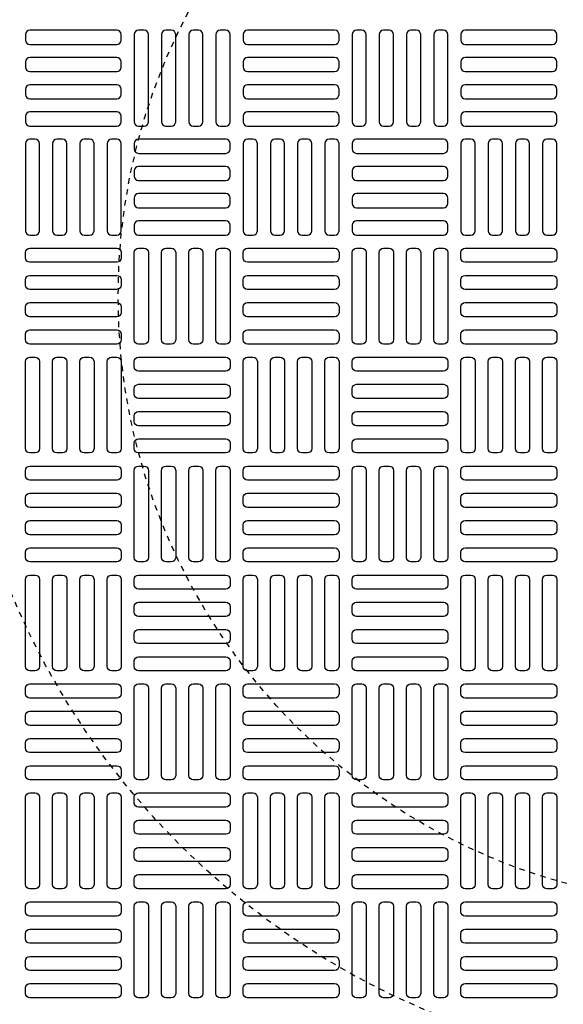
# Model space of a CAD drawing. Extents: x -169 to 6736, y -208 to 3022.
# Tile 437 of 656: x 1512 to 1522, y 1466 to 1484. Entities that reach past the tile are written whole.
import ezdxf

# ---------------------------------------------------------------- set-up
doc = ezdxf.new("R2010")
doc.units = 0
doc.header["$MEASUREMENT"] = 0
doc.linetypes.add('HIDDEN2', pattern=[0.28125, 0.1875, -0.09375])
doc.layers.get('DEFPOINTS').update_dxf_attribs({"linetype": 'CONTINUOUS'})
for name, color, linetype in [('TANK-MANHOLE-COVER-40', 2, 'CONTINUOUS'), ('TANK-MANHOLE-COVER-HATCH-40', 252, 'CONTINUOUS'), ('TANK-SLOPE', 3, 'CONTINUOUS')]:
    doc.layers.add(name, color=color, linetype=linetype)

msp = doc.modelspace()

# ---------------------------------------------------------------- linework, layer by layer
at = {"layer": 'DEFPOINTS', "color": 8, "linetype": 'HIDDEN2', "ltscale": 0.125}
msp.add_circle((1524.85787, 1479.01839), 14, dxfattribs=at)
msp.add_circle((1524.85787, 1479.01839), 14, dxfattribs=at)
at = {"layer": 'DEFPOINTS', "color": 8, "linetype": 'HIDDEN2', "ltscale": 0.5}
msp.add_circle((1524.85787, 1479.01839), 11, dxfattribs=at)
msp.add_circle((1524.85787, 1479.01839), 11, dxfattribs=at)
at = {"layer": 'TANK-MANHOLE-COVER-40', "color": 4, "linetype": 'Continuous'}
msp.add_circle((1524.85864, 1479.01839), 22.63902, dxfattribs=at)
at = {"layer": 'TANK-MANHOLE-COVER-40', "color": 1, "linetype": 'Continuous'}
msp.add_circle((1524.85864, 1479.01839), 22.44094, dxfattribs=at)
at = {"layer": 'TANK-MANHOLE-COVER-40', "color": 2, "linetype": 'Continuous'}
msp.add_circle((1524.85864, 1479.01839), 21.65354, dxfattribs=at)
at = {"layer": 'TANK-MANHOLE-COVER-HATCH-40', "linetype": 'Continuous', "flags": 128}
for points in [[(1513.91375, 1483.7428, 0.41421356), (1513.83501, 1483.82154), (1512.26021, 1483.82154, 0.41421356), (1512.18147, 1483.7428), (1512.18147, 1483.64438, 0.41421356), (1512.26021, 1483.56564), (1513.83501, 1483.56564, 0.41421356), (1513.91375, 1483.64438)], [(1514.32714, 1482.08926, 0.41421356), (1514.40588, 1482.168), (1514.40588, 1483.7428, 0.41421356), (1514.32714, 1483.82154), (1514.22871, 1483.82154, 0.41421356), (1514.14997, 1483.7428), (1514.14997, 1482.168, 0.41421356), (1514.22871, 1482.08926)], [(1514.81927, 1482.08926, 0.41421356), (1514.89801, 1482.168), (1514.89801, 1483.7428, 0.41421356), (1514.81927, 1483.82154), (1514.72084, 1483.82154, 0.41421356), (1514.6421, 1483.7428), (1514.6421, 1482.168, 0.41421356), (1514.72084, 1482.08926)], [(1515.31139, 1482.08926, 0.41421356), (1515.39013, 1482.168), (1515.39013, 1483.7428, 0.41421356), (1515.31139, 1483.82154), (1515.21297, 1483.82154, 0.41421356), (1515.13423, 1483.7428), (1515.13423, 1482.168, 0.41421356), (1515.21297, 1482.08926)], [(1515.80352, 1482.08926, 0.41421356), (1515.88226, 1482.168), (1515.88226, 1483.7428, 0.41421356), (1515.80352, 1483.82154), (1515.70509, 1483.82154, 0.41421356), (1515.62635, 1483.7428), (1515.62635, 1482.168, 0.41421356), (1515.70509, 1482.08926)], [(1517.85076, 1483.7428, 0.41421356), (1517.77202, 1483.82154), (1516.19722, 1483.82154, 0.41421356), (1516.11848, 1483.7428), (1516.11848, 1483.64438, 0.41421356), (1516.19722, 1483.56564), (1517.77202, 1483.56564, 0.41421356), (1517.85076, 1483.64438)], [(1518.26415, 1482.08926, 0.41421356), (1518.34289, 1482.168), (1518.34289, 1483.7428, 0.41421356), (1518.26415, 1483.82154), (1518.16572, 1483.82154, 0.41421356), (1518.08698, 1483.7428), (1518.08698, 1482.168, 0.41421356), (1518.16572, 1482.08926)], [(1518.75627, 1482.08926, 0.41421356), (1518.83501, 1482.168), (1518.83501, 1483.7428, 0.41421356), (1518.75627, 1483.82154), (1518.65785, 1483.82154, 0.41421356), (1518.57911, 1483.7428), (1518.57911, 1482.168, 0.41421356), (1518.65785, 1482.08926)], [(1519.2484, 1482.08926, 0.41421356), (1519.32714, 1482.168), (1519.32714, 1483.7428, 0.41421356), (1519.2484, 1483.82154), (1519.14997, 1483.82154, 0.41421356), (1519.07123, 1483.7428), (1519.07123, 1482.168, 0.41421356), (1519.14997, 1482.08926)], [(1519.74053, 1482.08926, 0.41421356), (1519.81927, 1482.168), (1519.81927, 1483.7428, 0.41421356), (1519.74053, 1483.82154), (1519.6421, 1483.82154, 0.41421356), (1519.56336, 1483.7428), (1519.56336, 1482.168, 0.41421356), (1519.6421, 1482.08926)], [(1521.78777, 1483.7428, 0.41421356), (1521.70903, 1483.82154), (1520.13423, 1483.82154, 0.41421356), (1520.05549, 1483.7428), (1520.05549, 1483.64438, 0.41421356), (1520.13423, 1483.56564), (1521.70903, 1483.56564, 0.41421356), (1521.78777, 1483.64438)], [(1513.91375, 1483.25068, 0.41421356), (1513.83501, 1483.32942), (1512.26021, 1483.32942, 0.41421356), (1512.18147, 1483.25068), (1512.18147, 1483.15225, 0.41421356), (1512.26021, 1483.07351), (1513.83501, 1483.07351, 0.41421356), (1513.91375, 1483.15225)], [(1517.85076, 1483.25068, 0.41421356), (1517.77202, 1483.32942), (1516.19722, 1483.32942, 0.41421356), (1516.11848, 1483.25068), (1516.11848, 1483.15225, 0.41421356), (1516.19722, 1483.07351), (1517.77202, 1483.07351, 0.41421356), (1517.85076, 1483.15225)], [(1521.78777, 1483.25068, 0.41421356), (1521.70903, 1483.32942), (1520.13423, 1483.32942, 0.41421356), (1520.05549, 1483.25068), (1520.05549, 1483.15225, 0.41421356), (1520.13423, 1483.07351), (1521.70903, 1483.07351, 0.41421356), (1521.78777, 1483.15225)], [(1513.91375, 1482.75855, 0.41421356), (1513.83501, 1482.83729), (1512.26021, 1482.83729, 0.41421356), (1512.18147, 1482.75855), (1512.18147, 1482.66012, 0.41421356), (1512.26021, 1482.58138), (1513.83501, 1482.58138, 0.41421356), (1513.91375, 1482.66012)], [(1517.85076, 1482.75855, 0.41421356), (1517.77202, 1482.83729), (1516.19722, 1482.83729, 0.41421356), (1516.11848, 1482.75855), (1516.11848, 1482.66012, 0.41421356), (1516.19722, 1482.58138), (1517.77202, 1482.58138, 0.41421356), (1517.85076, 1482.66012)], [(1521.78777, 1482.75855, 0.41421356), (1521.70903, 1482.83729), (1520.13423, 1482.83729, 0.41421356), (1520.05549, 1482.75855), (1520.05549, 1482.66012, 0.41421356), (1520.13423, 1482.58138), (1521.70903, 1482.58138, 0.41421356), (1521.78777, 1482.66012)], [(1513.91375, 1482.26642, 0.41421356), (1513.83501, 1482.34516), (1512.26021, 1482.34516, 0.41421356), (1512.18147, 1482.26642), (1512.18147, 1482.168, 0.41421356), (1512.26021, 1482.08926), (1513.83501, 1482.08926, 0.41421356), (1513.91375, 1482.168)], [(1517.85076, 1482.26642, 0.41421356), (1517.77202, 1482.34516), (1516.19722, 1482.34516, 0.41421356), (1516.11848, 1482.26642), (1516.11848, 1482.168, 0.41421356), (1516.19722, 1482.08926), (1517.77202, 1482.08926, 0.41421356), (1517.85076, 1482.168)], [(1521.78777, 1482.26642, 0.41421356), (1521.70903, 1482.34516), (1520.13423, 1482.34516, 0.41421356), (1520.05549, 1482.26642), (1520.05549, 1482.168, 0.41421356), (1520.13423, 1482.08926), (1521.70903, 1482.08926, 0.41421356), (1521.78777, 1482.168)], [(1512.35864, 1480.12075, 0.41421356), (1512.43738, 1480.19949), (1512.43738, 1481.7743, 0.41421356), (1512.35864, 1481.85304), (1512.26021, 1481.85304, 0.41421356), (1512.18147, 1481.7743), (1512.18147, 1480.19949, 0.41421356), (1512.26021, 1480.12075)], [(1512.85076, 1480.12075, 0.41421356), (1512.9295, 1480.19949), (1512.9295, 1481.7743, 0.41421356), (1512.85076, 1481.85304), (1512.75234, 1481.85304, 0.41421356), (1512.6736, 1481.7743), (1512.6736, 1480.19949, 0.41421356), (1512.75234, 1480.12075)], [(1513.34289, 1480.12075, 0.41421356), (1513.42163, 1480.19949), (1513.42163, 1481.7743, 0.41421356), (1513.34289, 1481.85304), (1513.24446, 1481.85304, 0.41421356), (1513.16572, 1481.7743), (1513.16572, 1480.19949, 0.41421356), (1513.24446, 1480.12075)], [(1513.83501, 1480.12075, 0.41421356), (1513.91375, 1480.19949), (1513.91375, 1481.7743, 0.41421356), (1513.83501, 1481.85304), (1513.73659, 1481.85304, 0.41421356), (1513.65785, 1481.7743), (1513.65785, 1480.19949, 0.41421356), (1513.73659, 1480.12075)], [(1514.14997, 1481.67587, 0.41421356), (1514.22871, 1481.59713), (1515.80352, 1481.59713, 0.41421356), (1515.88226, 1481.67587), (1515.88226, 1481.7743, 0.41421356), (1515.80352, 1481.85304), (1514.22871, 1481.85304, 0.41421356), (1514.14997, 1481.7743)], [(1516.29564, 1480.12075, 0.41421356), (1516.37438, 1480.19949), (1516.37438, 1481.7743, 0.41421356), (1516.29564, 1481.85304), (1516.19722, 1481.85304, 0.41421356), (1516.11848, 1481.7743), (1516.11848, 1480.19949, 0.41421356), (1516.19722, 1480.12075)], [(1516.78777, 1480.12075, 0.41421356), (1516.86651, 1480.19949), (1516.86651, 1481.7743, 0.41421356), (1516.78777, 1481.85304), (1516.68934, 1481.85304, 0.41421356), (1516.6106, 1481.7743), (1516.6106, 1480.19949, 0.41421356), (1516.68934, 1480.12075)], [(1517.2799, 1480.12075, 0.41421356), (1517.35864, 1480.19949), (1517.35864, 1481.7743, 0.41421356), (1517.2799, 1481.85304), (1517.18147, 1481.85304, 0.41421356), (1517.10273, 1481.7743), (1517.10273, 1480.19949, 0.41421356), (1517.18147, 1480.12075)], [(1517.77202, 1480.12075, 0.41421356), (1517.85076, 1480.19949), (1517.85076, 1481.7743, 0.41421356), (1517.77202, 1481.85304), (1517.6736, 1481.85304, 0.41421356), (1517.59486, 1481.7743), (1517.59486, 1480.19949, 0.41421356), (1517.6736, 1480.12075)], [(1518.08698, 1481.67587, 0.41421356), (1518.16572, 1481.59713), (1519.74053, 1481.59713, 0.41421356), (1519.81927, 1481.67587), (1519.81927, 1481.7743, 0.41421356), (1519.74053, 1481.85304), (1518.16572, 1481.85304, 0.41421356), (1518.08698, 1481.7743)], [(1520.23265, 1480.12075, 0.41421356), (1520.31139, 1480.19949), (1520.31139, 1481.7743, 0.41421356), (1520.23265, 1481.85304), (1520.13423, 1481.85304, 0.41421356), (1520.05549, 1481.7743), (1520.05549, 1480.19949, 0.41421356), (1520.13423, 1480.12075)], [(1520.72478, 1480.12075, 0.41421356), (1520.80352, 1480.19949), (1520.80352, 1481.7743, 0.41421356), (1520.72478, 1481.85304), (1520.62635, 1481.85304, 0.41421356), (1520.54761, 1481.7743), (1520.54761, 1480.19949, 0.41421356), (1520.62635, 1480.12075)], [(1521.2169, 1480.12075, 0.41421356), (1521.29564, 1480.19949), (1521.29564, 1481.7743, 0.41421356), (1521.2169, 1481.85304), (1521.11848, 1481.85304, 0.41421356), (1521.03974, 1481.7743), (1521.03974, 1480.19949, 0.41421356), (1521.11848, 1480.12075)], [(1521.70903, 1480.12075, 0.41421356), (1521.78777, 1480.19949), (1521.78777, 1481.7743, 0.41421356), (1521.70903, 1481.85304), (1521.6106, 1481.85304, 0.41421356), (1521.53186, 1481.7743), (1521.53186, 1480.19949, 0.41421356), (1521.6106, 1480.12075)], [(1514.14997, 1481.18375, 0.41421356), (1514.22871, 1481.10501), (1515.80352, 1481.10501, 0.41421356), (1515.88226, 1481.18375), (1515.88226, 1481.28217, 0.41421356), (1515.80352, 1481.36091), (1514.22871, 1481.36091, 0.41421356), (1514.14997, 1481.28217)], [(1518.08698, 1481.18375, 0.41421356), (1518.16572, 1481.10501), (1519.74053, 1481.10501, 0.41421356), (1519.81927, 1481.18375), (1519.81927, 1481.28217, 0.41421356), (1519.74053, 1481.36091), (1518.16572, 1481.36091, 0.41421356), (1518.08698, 1481.28217)], [(1514.14997, 1480.69162, 0.41421356), (1514.22871, 1480.61288), (1515.80352, 1480.61288, 0.41421356), (1515.88226, 1480.69162), (1515.88226, 1480.79005, 0.41421356), (1515.80352, 1480.86879), (1514.22871, 1480.86879, 0.41421356), (1514.14997, 1480.79005)], [(1518.08698, 1480.69162, 0.41421356), (1518.16572, 1480.61288), (1519.74053, 1480.61288, 0.41421356), (1519.81927, 1480.69162), (1519.81927, 1480.79005, 0.41421356), (1519.74053, 1480.86879), (1518.16572, 1480.86879, 0.41421356), (1518.08698, 1480.79005)], [(1514.14997, 1480.19949, 0.41421356), (1514.22871, 1480.12075), (1515.80352, 1480.12075, 0.41421356), (1515.88226, 1480.19949), (1515.88226, 1480.29792, 0.41421356), (1515.80352, 1480.37666), (1514.22871, 1480.37666, 0.41421356), (1514.14997, 1480.29792)], [(1518.08698, 1480.19949, 0.41421356), (1518.16572, 1480.12075), (1519.74053, 1480.12075, 0.41421356), (1519.81927, 1480.19949), (1519.81927, 1480.29792, 0.41421356), (1519.74053, 1480.37666), (1518.16572, 1480.37666, 0.41421356), (1518.08698, 1480.29792)], [(1513.91375, 1479.70737, -0.41421356), (1513.83501, 1479.62863), (1512.26021, 1479.62863, -0.41421356), (1512.18147, 1479.70737), (1512.18147, 1479.80579, -0.41421356), (1512.26021, 1479.88453), (1513.83501, 1479.88453, -0.41421356), (1513.91375, 1479.80579)], [(1514.32714, 1479.88453, -0.41421356), (1514.40588, 1479.80579), (1514.40588, 1478.23099, -0.41421356), (1514.32714, 1478.15225), (1514.22871, 1478.15225, -0.41421356), (1514.14997, 1478.23099), (1514.14997, 1479.80579, -0.41421356), (1514.22871, 1479.88453)], [(1514.81927, 1479.88453, -0.41421356), (1514.89801, 1479.80579), (1514.89801, 1478.23099, -0.41421356), (1514.81927, 1478.15225), (1514.72084, 1478.15225, -0.41421356), (1514.6421, 1478.23099), (1514.6421, 1479.80579, -0.41421356), (1514.72084, 1479.88453)], [(1515.31139, 1479.88453, -0.41421356), (1515.39013, 1479.80579), (1515.39013, 1478.23099, -0.41421356), (1515.31139, 1478.15225), (1515.21297, 1478.15225, -0.41421356), (1515.13423, 1478.23099), (1515.13423, 1479.80579, -0.41421356), (1515.21297, 1479.88453)], [(1515.80352, 1479.88453, -0.41421356), (1515.88226, 1479.80579), (1515.88226, 1478.23099, -0.41421356), (1515.80352, 1478.15225), (1515.70509, 1478.15225, -0.41421356), (1515.62635, 1478.23099), (1515.62635, 1479.80579, -0.41421356), (1515.70509, 1479.88453)], [(1517.85076, 1479.70737, -0.41421356), (1517.77202, 1479.62863), (1516.19722, 1479.62863, -0.41421356), (1516.11848, 1479.70737), (1516.11848, 1479.80579, -0.41421356), (1516.19722, 1479.88453), (1517.77202, 1479.88453, -0.41421356), (1517.85076, 1479.80579)], [(1518.26415, 1479.88453, -0.41421356), (1518.34289, 1479.80579), (1518.34289, 1478.23099, -0.41421356), (1518.26415, 1478.15225), (1518.16572, 1478.15225, -0.41421356), (1518.08698, 1478.23099), (1518.08698, 1479.80579, -0.41421356), (1518.16572, 1479.88453)], [(1518.75627, 1479.88453, -0.41421356), (1518.83501, 1479.80579), (1518.83501, 1478.23099, -0.41421356), (1518.75627, 1478.15225), (1518.65785, 1478.15225, -0.41421356), (1518.57911, 1478.23099), (1518.57911, 1479.80579, -0.41421356), (1518.65785, 1479.88453)], [(1519.2484, 1479.88453, -0.41421356), (1519.32714, 1479.80579), (1519.32714, 1478.23099, -0.41421356), (1519.2484, 1478.15225), (1519.14997, 1478.15225, -0.41421356), (1519.07123, 1478.23099), (1519.07123, 1479.80579, -0.41421356), (1519.14997, 1479.88453)], [(1519.74053, 1479.88453, -0.41421356), (1519.81927, 1479.80579), (1519.81927, 1478.23099, -0.41421356), (1519.74053, 1478.15225), (1519.6421, 1478.15225, -0.41421356), (1519.56336, 1478.23099), (1519.56336, 1479.80579, -0.41421356), (1519.6421, 1479.88453)], [(1521.78777, 1479.70737, -0.41421356), (1521.70903, 1479.62863), (1520.13423, 1479.62863, -0.41421356), (1520.05549, 1479.70737), (1520.05549, 1479.80579, -0.41421356), (1520.13423, 1479.88453), (1521.70903, 1479.88453, -0.41421356), (1521.78777, 1479.80579)], [(1513.91375, 1479.21524, -0.41421356), (1513.83501, 1479.1365), (1512.26021, 1479.1365, -0.41421356), (1512.18147, 1479.21524), (1512.18147, 1479.31367, -0.41421356), (1512.26021, 1479.39241), (1513.83501, 1479.39241, -0.41421356), (1513.91375, 1479.31367)], [(1517.85076, 1479.21524, -0.41421356), (1517.77202, 1479.1365), (1516.19722, 1479.1365, -0.41421356), (1516.11848, 1479.21524), (1516.11848, 1479.31367, -0.41421356), (1516.19722, 1479.39241), (1517.77202, 1479.39241, -0.41421356), (1517.85076, 1479.31367)], [(1521.78777, 1479.21524, -0.41421356), (1521.70903, 1479.1365), (1520.13423, 1479.1365, -0.41421356), (1520.05549, 1479.21524), (1520.05549, 1479.31367, -0.41421356), (1520.13423, 1479.39241), (1521.70903, 1479.39241, -0.41421356), (1521.78777, 1479.31367)], [(1513.91375, 1478.72312, -0.41421356), (1513.83501, 1478.64438), (1512.26021, 1478.64438, -0.41421356), (1512.18147, 1478.72312), (1512.18147, 1478.82154, -0.41421356), (1512.26021, 1478.90028), (1513.83501, 1478.90028, -0.41421356), (1513.91375, 1478.82154)], [(1517.85076, 1478.72312, -0.41421356), (1517.77202, 1478.64438), (1516.19722, 1478.64438, -0.41421356), (1516.11848, 1478.72312), (1516.11848, 1478.82154, -0.41421356), (1516.19722, 1478.90028), (1517.77202, 1478.90028, -0.41421356), (1517.85076, 1478.82154)], [(1521.78777, 1478.72312, -0.41421356), (1521.70903, 1478.64438), (1520.13423, 1478.64438, -0.41421356), (1520.05549, 1478.72312), (1520.05549, 1478.82154, -0.41421356), (1520.13423, 1478.90028), (1521.70903, 1478.90028, -0.41421356), (1521.78777, 1478.82154)], [(1513.91375, 1478.23099, -0.41421356), (1513.83501, 1478.15225), (1512.26021, 1478.15225, -0.41421356), (1512.18147, 1478.23099), (1512.18147, 1478.32942, -0.41421356), (1512.26021, 1478.40816), (1513.83501, 1478.40816, -0.41421356), (1513.91375, 1478.32942)], [(1517.85076, 1478.23099, -0.41421356), (1517.77202, 1478.15225), (1516.19722, 1478.15225, -0.41421356), (1516.11848, 1478.23099), (1516.11848, 1478.32942, -0.41421356), (1516.19722, 1478.40816), (1517.77202, 1478.40816, -0.41421356), (1517.85076, 1478.32942)], [(1521.78777, 1478.23099, -0.41421356), (1521.70903, 1478.15225), (1520.13423, 1478.15225, -0.41421356), (1520.05549, 1478.23099), (1520.05549, 1478.32942, -0.41421356), (1520.13423, 1478.40816), (1521.70903, 1478.40816, -0.41421356), (1521.78777, 1478.32942)], [(1512.35864, 1477.91603, -0.41421356), (1512.43738, 1477.83729), (1512.43738, 1476.26249, -0.41421356), (1512.35864, 1476.18375), (1512.26021, 1476.18375, -0.41421356), (1512.18147, 1476.26249), (1512.18147, 1477.83729, -0.41421356), (1512.26021, 1477.91603)], [(1512.85076, 1477.91603, -0.41421356), (1512.9295, 1477.83729), (1512.9295, 1476.26249, -0.41421356), (1512.85076, 1476.18375), (1512.75234, 1476.18375, -0.41421356), (1512.6736, 1476.26249), (1512.6736, 1477.83729, -0.41421356), (1512.75234, 1477.91603)], [(1513.34289, 1477.91603, -0.41421356), (1513.42163, 1477.83729), (1513.42163, 1476.26249, -0.41421356), (1513.34289, 1476.18375), (1513.24446, 1476.18375, -0.41421356), (1513.16572, 1476.26249), (1513.16572, 1477.83729, -0.41421356), (1513.24446, 1477.91603)], [(1513.83501, 1477.91603, -0.41421356), (1513.91375, 1477.83729), (1513.91375, 1476.26249, -0.41421356), (1513.83501, 1476.18375), (1513.73659, 1476.18375, -0.41421356), (1513.65785, 1476.26249), (1513.65785, 1477.83729, -0.41421356), (1513.73659, 1477.91603)], [(1514.14997, 1477.83729, -0.41421356), (1514.22871, 1477.91603), (1515.80352, 1477.91603, -0.41421356), (1515.88226, 1477.83729), (1515.88226, 1477.73886, -0.41421356), (1515.80352, 1477.66012), (1514.22871, 1477.66012, -0.41421356), (1514.14997, 1477.73886)], [(1516.29564, 1477.91603, -0.41421356), (1516.37438, 1477.83729), (1516.37438, 1476.26249, -0.41421356), (1516.29564, 1476.18375), (1516.19722, 1476.18375, -0.41421356), (1516.11848, 1476.26249), (1516.11848, 1477.83729, -0.41421356), (1516.19722, 1477.91603)], [(1516.78777, 1477.91603, -0.41421356), (1516.86651, 1477.83729), (1516.86651, 1476.26249, -0.41421356), (1516.78777, 1476.18375), (1516.68934, 1476.18375, -0.41421356), (1516.6106, 1476.26249), (1516.6106, 1477.83729, -0.41421356), (1516.68934, 1477.91603)], [(1517.2799, 1477.91603, -0.41421356), (1517.35864, 1477.83729), (1517.35864, 1476.26249, -0.41421356), (1517.2799, 1476.18375), (1517.18147, 1476.18375, -0.41421356), (1517.10273, 1476.26249), (1517.10273, 1477.83729, -0.41421356), (1517.18147, 1477.91603)], [(1517.77202, 1477.91603, -0.41421356), (1517.85076, 1477.83729), (1517.85076, 1476.26249, -0.41421356), (1517.77202, 1476.18375), (1517.6736, 1476.18375, -0.41421356), (1517.59486, 1476.26249), (1517.59486, 1477.83729, -0.41421356), (1517.6736, 1477.91603)], [(1518.08698, 1477.83729, -0.41421356), (1518.16572, 1477.91603), (1519.74053, 1477.91603, -0.41421356), (1519.81927, 1477.83729), (1519.81927, 1477.73886, -0.41421356), (1519.74053, 1477.66012), (1518.16572, 1477.66012, -0.41421356), (1518.08698, 1477.73886)], [(1520.23265, 1477.91603, -0.41421356), (1520.31139, 1477.83729), (1520.31139, 1476.26249, -0.41421356), (1520.23265, 1476.18375), (1520.13423, 1476.18375, -0.41421356), (1520.05549, 1476.26249), (1520.05549, 1477.83729, -0.41421356), (1520.13423, 1477.91603)], [(1520.72478, 1477.91603, -0.41421356), (1520.80352, 1477.83729), (1520.80352, 1476.26249, -0.41421356), (1520.72478, 1476.18375), (1520.62635, 1476.18375, -0.41421356), (1520.54761, 1476.26249), (1520.54761, 1477.83729, -0.41421356), (1520.62635, 1477.91603)], [(1521.2169, 1477.91603, -0.41421356), (1521.29564, 1477.83729), (1521.29564, 1476.26249, -0.41421356), (1521.2169, 1476.18375), (1521.11848, 1476.18375, -0.41421356), (1521.03974, 1476.26249), (1521.03974, 1477.83729, -0.41421356), (1521.11848, 1477.91603)], [(1521.70903, 1477.91603, -0.41421356), (1521.78777, 1477.83729), (1521.78777, 1476.26249, -0.41421356), (1521.70903, 1476.18375), (1521.6106, 1476.18375, -0.41421356), (1521.53186, 1476.26249), (1521.53186, 1477.83729, -0.41421356), (1521.6106, 1477.91603)], [(1514.14997, 1477.34516, -0.41421356), (1514.22871, 1477.4239), (1515.80352, 1477.4239, -0.41421356), (1515.88226, 1477.34516), (1515.88226, 1477.24674, -0.41421356), (1515.80352, 1477.168), (1514.22871, 1477.168, -0.41421356), (1514.14997, 1477.24674)], [(1518.08698, 1477.34516, -0.41421356), (1518.16572, 1477.4239), (1519.74053, 1477.4239, -0.41421356), (1519.81927, 1477.34516), (1519.81927, 1477.24674, -0.41421356), (1519.74053, 1477.168), (1518.16572, 1477.168, -0.41421356), (1518.08698, 1477.24674)], [(1514.14997, 1476.85304, -0.41421356), (1514.22871, 1476.93178), (1515.80352, 1476.93178, -0.41421356), (1515.88226, 1476.85304), (1515.88226, 1476.75461, -0.41421356), (1515.80352, 1476.67587), (1514.22871, 1476.67587, -0.41421356), (1514.14997, 1476.75461)], [(1518.08698, 1476.85304, -0.41421356), (1518.16572, 1476.93178), (1519.74053, 1476.93178, -0.41421356), (1519.81927, 1476.85304), (1519.81927, 1476.75461, -0.41421356), (1519.74053, 1476.67587), (1518.16572, 1476.67587, -0.41421356), (1518.08698, 1476.75461)], [(1514.14997, 1476.36091, -0.41421356), (1514.22871, 1476.43965), (1515.80352, 1476.43965, -0.41421356), (1515.88226, 1476.36091), (1515.88226, 1476.26249, -0.41421356), (1515.80352, 1476.18375), (1514.22871, 1476.18375, -0.41421356), (1514.14997, 1476.26249)], [(1518.08698, 1476.36091, -0.41421356), (1518.16572, 1476.43965), (1519.74053, 1476.43965, -0.41421356), (1519.81927, 1476.36091), (1519.81927, 1476.26249, -0.41421356), (1519.74053, 1476.18375), (1518.16572, 1476.18375, -0.41421356), (1518.08698, 1476.26249)], [(1513.91375, 1475.77036, -0.41421356), (1513.83501, 1475.69162), (1512.26021, 1475.69162, -0.41421356), (1512.18147, 1475.77036), (1512.18147, 1475.86879, -0.41421356), (1512.26021, 1475.94753), (1513.83501, 1475.94753, -0.41421356), (1513.91375, 1475.86879)], [(1514.32714, 1475.94753, -0.41421356), (1514.40588, 1475.86879), (1514.40588, 1474.29398, -0.41421356), (1514.32714, 1474.21524), (1514.22871, 1474.21524, -0.41421356), (1514.14997, 1474.29398), (1514.14997, 1475.86879, -0.41421356), (1514.22871, 1475.94753)], [(1514.81927, 1475.94753, -0.41421356), (1514.89801, 1475.86879), (1514.89801, 1474.29398, -0.41421356), (1514.81927, 1474.21524), (1514.72084, 1474.21524, -0.41421356), (1514.6421, 1474.29398), (1514.6421, 1475.86879, -0.41421356), (1514.72084, 1475.94753)], [(1515.31139, 1475.94753, -0.41421356), (1515.39013, 1475.86879), (1515.39013, 1474.29398, -0.41421356), (1515.31139, 1474.21524), (1515.21297, 1474.21524, -0.41421356), (1515.13423, 1474.29398), (1515.13423, 1475.86879, -0.41421356), (1515.21297, 1475.94753)], [(1515.80352, 1475.94753, -0.41421356), (1515.88226, 1475.86879), (1515.88226, 1474.29398, -0.41421356), (1515.80352, 1474.21524), (1515.70509, 1474.21524, -0.41421356), (1515.62635, 1474.29398), (1515.62635, 1475.86879, -0.41421356), (1515.70509, 1475.94753)], [(1517.85076, 1475.77036, -0.41421356), (1517.77202, 1475.69162), (1516.19722, 1475.69162, -0.41421356), (1516.11848, 1475.77036), (1516.11848, 1475.86879, -0.41421356), (1516.19722, 1475.94753), (1517.77202, 1475.94753, -0.41421356), (1517.85076, 1475.86879)], [(1518.26415, 1475.94753, -0.41421356), (1518.34289, 1475.86879), (1518.34289, 1474.29398, -0.41421356), (1518.26415, 1474.21524), (1518.16572, 1474.21524, -0.41421356), (1518.08698, 1474.29398), (1518.08698, 1475.86879, -0.41421356), (1518.16572, 1475.94753)], [(1518.75627, 1475.94753, -0.41421356), (1518.83501, 1475.86879), (1518.83501, 1474.29398, -0.41421356), (1518.75627, 1474.21524), (1518.65785, 1474.21524, -0.41421356), (1518.57911, 1474.29398), (1518.57911, 1475.86879, -0.41421356), (1518.65785, 1475.94753)], [(1519.2484, 1475.94753, -0.41421356), (1519.32714, 1475.86879), (1519.32714, 1474.29398, -0.41421356), (1519.2484, 1474.21524), (1519.14997, 1474.21524, -0.41421356), (1519.07123, 1474.29398), (1519.07123, 1475.86879, -0.41421356), (1519.14997, 1475.94753)], [(1519.74053, 1475.94753, -0.41421356), (1519.81927, 1475.86879), (1519.81927, 1474.29398, -0.41421356), (1519.74053, 1474.21524), (1519.6421, 1474.21524, -0.41421356), (1519.56336, 1474.29398), (1519.56336, 1475.86879, -0.41421356), (1519.6421, 1475.94753)], [(1521.78777, 1475.77036, -0.41421356), (1521.70903, 1475.69162), (1520.13423, 1475.69162, -0.41421356), (1520.05549, 1475.77036), (1520.05549, 1475.86879, -0.41421356), (1520.13423, 1475.94753), (1521.70903, 1475.94753, -0.41421356), (1521.78777, 1475.86879)], [(1513.91375, 1475.27823, -0.41421356), (1513.83501, 1475.19949), (1512.26021, 1475.19949, -0.41421356), (1512.18147, 1475.27823), (1512.18147, 1475.37666, -0.41421356), (1512.26021, 1475.4554), (1513.83501, 1475.4554, -0.41421356), (1513.91375, 1475.37666)], [(1517.85076, 1475.27823, -0.41421356), (1517.77202, 1475.19949), (1516.19722, 1475.19949, -0.41421356), (1516.11848, 1475.27823), (1516.11848, 1475.37666, -0.41421356), (1516.19722, 1475.4554), (1517.77202, 1475.4554, -0.41421356), (1517.85076, 1475.37666)], [(1521.78777, 1475.27823, -0.41421356), (1521.70903, 1475.19949), (1520.13423, 1475.19949, -0.41421356), (1520.05549, 1475.27823), (1520.05549, 1475.37666, -0.41421356), (1520.13423, 1475.4554), (1521.70903, 1475.4554, -0.41421356), (1521.78777, 1475.37666)], [(1513.91375, 1474.78611, -0.41421356), (1513.83501, 1474.70737), (1512.26021, 1474.70737, -0.41421356), (1512.18147, 1474.78611), (1512.18147, 1474.88453, -0.41421356), (1512.26021, 1474.96327), (1513.83501, 1474.96327, -0.41421356), (1513.91375, 1474.88453)], [(1517.85076, 1474.78611, -0.41421356), (1517.77202, 1474.70737), (1516.19722, 1474.70737, -0.41421356), (1516.11848, 1474.78611), (1516.11848, 1474.88453, -0.41421356), (1516.19722, 1474.96327), (1517.77202, 1474.96327, -0.41421356), (1517.85076, 1474.88453)], [(1521.78777, 1474.78611, -0.41421356), (1521.70903, 1474.70737), (1520.13423, 1474.70737, -0.41421356), (1520.05549, 1474.78611), (1520.05549, 1474.88453, -0.41421356), (1520.13423, 1474.96327), (1521.70903, 1474.96327, -0.41421356), (1521.78777, 1474.88453)], [(1513.91375, 1474.29398, -0.41421356), (1513.83501, 1474.21524), (1512.26021, 1474.21524, -0.41421356), (1512.18147, 1474.29398), (1512.18147, 1474.39241, -0.41421356), (1512.26021, 1474.47115), (1513.83501, 1474.47115, -0.41421356), (1513.91375, 1474.39241)], [(1517.85076, 1474.29398, -0.41421356), (1517.77202, 1474.21524), (1516.19722, 1474.21524, -0.41421356), (1516.11848, 1474.29398), (1516.11848, 1474.39241, -0.41421356), (1516.19722, 1474.47115), (1517.77202, 1474.47115, -0.41421356), (1517.85076, 1474.39241)], [(1521.78777, 1474.29398, -0.41421356), (1521.70903, 1474.21524), (1520.13423, 1474.21524, -0.41421356), (1520.05549, 1474.29398), (1520.05549, 1474.39241, -0.41421356), (1520.13423, 1474.47115), (1521.70903, 1474.47115, -0.41421356), (1521.78777, 1474.39241)], [(1512.35864, 1473.97902, -0.41421356), (1512.43738, 1473.90028), (1512.43738, 1472.32548, -0.41421356), (1512.35864, 1472.24674), (1512.26021, 1472.24674, -0.41421356), (1512.18147, 1472.32548), (1512.18147, 1473.90028, -0.41421356), (1512.26021, 1473.97902)], [(1512.85076, 1473.97902, -0.41421356), (1512.9295, 1473.90028), (1512.9295, 1472.32548, -0.41421356), (1512.85076, 1472.24674), (1512.75234, 1472.24674, -0.41421356), (1512.6736, 1472.32548), (1512.6736, 1473.90028, -0.41421356), (1512.75234, 1473.97902)], [(1513.34289, 1473.97902, -0.41421356), (1513.42163, 1473.90028), (1513.42163, 1472.32548, -0.41421356), (1513.34289, 1472.24674), (1513.24446, 1472.24674, -0.41421356), (1513.16572, 1472.32548), (1513.16572, 1473.90028, -0.41421356), (1513.24446, 1473.97902)], [(1513.83501, 1473.97902, -0.41421356), (1513.91375, 1473.90028), (1513.91375, 1472.32548, -0.41421356), (1513.83501, 1472.24674), (1513.73659, 1472.24674, -0.41421356), (1513.65785, 1472.32548), (1513.65785, 1473.90028, -0.41421356), (1513.73659, 1473.97902)], [(1514.14997, 1473.90028, -0.41421356), (1514.22871, 1473.97902), (1515.80352, 1473.97902, -0.41421356), (1515.88226, 1473.90028), (1515.88226, 1473.80186, -0.41421356), (1515.80352, 1473.72312), (1514.22871, 1473.72312, -0.41421356), (1514.14997, 1473.80186)], [(1516.29564, 1473.97902, -0.41421356), (1516.37438, 1473.90028), (1516.37438, 1472.32548, -0.41421356), (1516.29564, 1472.24674), (1516.19722, 1472.24674, -0.41421356), (1516.11848, 1472.32548), (1516.11848, 1473.90028, -0.41421356), (1516.19722, 1473.97902)], [(1516.78777, 1473.97902, -0.41421356), (1516.86651, 1473.90028), (1516.86651, 1472.32548, -0.41421356), (1516.78777, 1472.24674), (1516.68934, 1472.24674, -0.41421356), (1516.6106, 1472.32548), (1516.6106, 1473.90028, -0.41421356), (1516.68934, 1473.97902)], [(1517.2799, 1473.97902, -0.41421356), (1517.35864, 1473.90028), (1517.35864, 1472.32548, -0.41421356), (1517.2799, 1472.24674), (1517.18147, 1472.24674, -0.41421356), (1517.10273, 1472.32548), (1517.10273, 1473.90028, -0.41421356), (1517.18147, 1473.97902)], [(1517.77202, 1473.97902, -0.41421356), (1517.85076, 1473.90028), (1517.85076, 1472.32548, -0.41421356), (1517.77202, 1472.24674), (1517.6736, 1472.24674, -0.41421356), (1517.59486, 1472.32548), (1517.59486, 1473.90028, -0.41421356), (1517.6736, 1473.97902)], [(1518.08698, 1473.90028, -0.41421356), (1518.16572, 1473.97902), (1519.74053, 1473.97902, -0.41421356), (1519.81927, 1473.90028), (1519.81927, 1473.80186, -0.41421356), (1519.74053, 1473.72312), (1518.16572, 1473.72312, -0.41421356), (1518.08698, 1473.80186)], [(1520.23265, 1473.97902, -0.41421356), (1520.31139, 1473.90028), (1520.31139, 1472.32548, -0.41421356), (1520.23265, 1472.24674), (1520.13423, 1472.24674, -0.41421356), (1520.05549, 1472.32548), (1520.05549, 1473.90028, -0.41421356), (1520.13423, 1473.97902)], [(1520.72478, 1473.97902, -0.41421356), (1520.80352, 1473.90028), (1520.80352, 1472.32548, -0.41421356), (1520.72478, 1472.24674), (1520.62635, 1472.24674, -0.41421356), (1520.54761, 1472.32548), (1520.54761, 1473.90028, -0.41421356), (1520.62635, 1473.97902)], [(1521.2169, 1473.97902, -0.41421356), (1521.29564, 1473.90028), (1521.29564, 1472.32548, -0.41421356), (1521.2169, 1472.24674), (1521.11848, 1472.24674, -0.41421356), (1521.03974, 1472.32548), (1521.03974, 1473.90028, -0.41421356), (1521.11848, 1473.97902)], [(1521.70903, 1473.97902, -0.41421356), (1521.78777, 1473.90028), (1521.78777, 1472.32548, -0.41421356), (1521.70903, 1472.24674), (1521.6106, 1472.24674, -0.41421356), (1521.53186, 1472.32548), (1521.53186, 1473.90028, -0.41421356), (1521.6106, 1473.97902)], [(1514.14997, 1473.40816, -0.41421356), (1514.22871, 1473.4869), (1515.80352, 1473.4869, -0.41421356), (1515.88226, 1473.40816), (1515.88226, 1473.30973, -0.41421356), (1515.80352, 1473.23099), (1514.22871, 1473.23099, -0.41421356), (1514.14997, 1473.30973)], [(1518.08698, 1473.40816, -0.41421356), (1518.16572, 1473.4869), (1519.74053, 1473.4869, -0.41421356), (1519.81927, 1473.40816), (1519.81927, 1473.30973, -0.41421356), (1519.74053, 1473.23099), (1518.16572, 1473.23099, -0.41421356), (1518.08698, 1473.30973)], [(1514.14997, 1472.91603, -0.41421356), (1514.22871, 1472.99477), (1515.80352, 1472.99477, -0.41421356), (1515.88226, 1472.91603), (1515.88226, 1472.8176, -0.41421356), (1515.80352, 1472.73886), (1514.22871, 1472.73886, -0.41421356), (1514.14997, 1472.8176)], [(1518.08698, 1472.91603, -0.41421356), (1518.16572, 1472.99477), (1519.74053, 1472.99477, -0.41421356), (1519.81927, 1472.91603), (1519.81927, 1472.8176, -0.41421356), (1519.74053, 1472.73886), (1518.16572, 1472.73886, -0.41421356), (1518.08698, 1472.8176)], [(1514.14997, 1472.4239, -0.41421356), (1514.22871, 1472.50264), (1515.80352, 1472.50264, -0.41421356), (1515.88226, 1472.4239), (1515.88226, 1472.32548, -0.41421356), (1515.80352, 1472.24674), (1514.22871, 1472.24674, -0.41421356), (1514.14997, 1472.32548)], [(1518.08698, 1472.4239, -0.41421356), (1518.16572, 1472.50264), (1519.74053, 1472.50264, -0.41421356), (1519.81927, 1472.4239), (1519.81927, 1472.32548, -0.41421356), (1519.74053, 1472.24674), (1518.16572, 1472.24674, -0.41421356), (1518.08698, 1472.32548)], [(1513.91375, 1471.83335, -0.41421356), (1513.83501, 1471.75461), (1512.26021, 1471.75461, -0.41421356), (1512.18147, 1471.83335), (1512.18147, 1471.93178, -0.41421356), (1512.26021, 1472.01052), (1513.83501, 1472.01052, -0.41421356), (1513.91375, 1471.93178)], [(1514.32714, 1472.01052, -0.41421356), (1514.40588, 1471.93178), (1514.40588, 1470.35697, -0.41421356), (1514.32714, 1470.27823), (1514.22871, 1470.27823, -0.41421356), (1514.14997, 1470.35697), (1514.14997, 1471.93178, -0.41421356), (1514.22871, 1472.01052)], [(1514.81927, 1472.01052, -0.41421356), (1514.89801, 1471.93178), (1514.89801, 1470.35697, -0.41421356), (1514.81927, 1470.27823), (1514.72084, 1470.27823, -0.41421356), (1514.6421, 1470.35697), (1514.6421, 1471.93178, -0.41421356), (1514.72084, 1472.01052)], [(1515.31139, 1472.01052, -0.41421356), (1515.39013, 1471.93178), (1515.39013, 1470.35697, -0.41421356), (1515.31139, 1470.27823), (1515.21297, 1470.27823, -0.41421356), (1515.13423, 1470.35697), (1515.13423, 1471.93178, -0.41421356), (1515.21297, 1472.01052)], [(1515.80352, 1472.01052, -0.41421356), (1515.88226, 1471.93178), (1515.88226, 1470.35697, -0.41421356), (1515.80352, 1470.27823), (1515.70509, 1470.27823, -0.41421356), (1515.62635, 1470.35697), (1515.62635, 1471.93178, -0.41421356), (1515.70509, 1472.01052)], [(1517.85076, 1471.83335, -0.41421356), (1517.77202, 1471.75461), (1516.19722, 1471.75461, -0.41421356), (1516.11848, 1471.83335), (1516.11848, 1471.93178, -0.41421356), (1516.19722, 1472.01052), (1517.77202, 1472.01052, -0.41421356), (1517.85076, 1471.93178)], [(1518.26415, 1472.01052, -0.41421356), (1518.34289, 1471.93178), (1518.34289, 1470.35697, -0.41421356), (1518.26415, 1470.27823), (1518.16572, 1470.27823, -0.41421356), (1518.08698, 1470.35697), (1518.08698, 1471.93178, -0.41421356), (1518.16572, 1472.01052)], [(1518.75627, 1472.01052, -0.41421356), (1518.83501, 1471.93178), (1518.83501, 1470.35697, -0.41421356), (1518.75627, 1470.27823), (1518.65785, 1470.27823, -0.41421356), (1518.57911, 1470.35697), (1518.57911, 1471.93178, -0.41421356), (1518.65785, 1472.01052)], [(1519.2484, 1472.01052, -0.41421356), (1519.32714, 1471.93178), (1519.32714, 1470.35697, -0.41421356), (1519.2484, 1470.27823), (1519.14997, 1470.27823, -0.41421356), (1519.07123, 1470.35697), (1519.07123, 1471.93178, -0.41421356), (1519.14997, 1472.01052)], [(1519.74053, 1472.01052, -0.41421356), (1519.81927, 1471.93178), (1519.81927, 1470.35697, -0.41421356), (1519.74053, 1470.27823), (1519.6421, 1470.27823, -0.41421356), (1519.56336, 1470.35697), (1519.56336, 1471.93178, -0.41421356), (1519.6421, 1472.01052)], [(1521.78777, 1471.83335, -0.41421356), (1521.70903, 1471.75461), (1520.13423, 1471.75461, -0.41421356), (1520.05549, 1471.83335), (1520.05549, 1471.93178, -0.41421356), (1520.13423, 1472.01052), (1521.70903, 1472.01052, -0.41421356), (1521.78777, 1471.93178)], [(1513.91375, 1471.34123, -0.41421356), (1513.83501, 1471.26249), (1512.26021, 1471.26249, -0.41421356), (1512.18147, 1471.34123), (1512.18147, 1471.43965, -0.41421356), (1512.26021, 1471.51839), (1513.83501, 1471.51839, -0.41421356), (1513.91375, 1471.43965)], [(1517.85076, 1471.34123, -0.41421356), (1517.77202, 1471.26249), (1516.19722, 1471.26249, -0.41421356), (1516.11848, 1471.34123), (1516.11848, 1471.43965, -0.41421356), (1516.19722, 1471.51839), (1517.77202, 1471.51839, -0.41421356), (1517.85076, 1471.43965)], [(1521.78777, 1471.34123, -0.41421356), (1521.70903, 1471.26249), (1520.13423, 1471.26249, -0.41421356), (1520.05549, 1471.34123), (1520.05549, 1471.43965, -0.41421356), (1520.13423, 1471.51839), (1521.70903, 1471.51839, -0.41421356), (1521.78777, 1471.43965)], [(1513.91375, 1470.8491, -0.41421356), (1513.83501, 1470.77036), (1512.26021, 1470.77036, -0.41421356), (1512.18147, 1470.8491), (1512.18147, 1470.94753, -0.41421356), (1512.26021, 1471.02627), (1513.83501, 1471.02627, -0.41421356), (1513.91375, 1470.94753)], [(1517.85076, 1470.8491, -0.41421356), (1517.77202, 1470.77036), (1516.19722, 1470.77036, -0.41421356), (1516.11848, 1470.8491), (1516.11848, 1470.94753, -0.41421356), (1516.19722, 1471.02627), (1517.77202, 1471.02627, -0.41421356), (1517.85076, 1470.94753)], [(1521.78777, 1470.8491, -0.41421356), (1521.70903, 1470.77036), (1520.13423, 1470.77036, -0.41421356), (1520.05549, 1470.8491), (1520.05549, 1470.94753, -0.41421356), (1520.13423, 1471.02627), (1521.70903, 1471.02627, -0.41421356), (1521.78777, 1470.94753)], [(1513.91375, 1470.35697, -0.41421356), (1513.83501, 1470.27823), (1512.26021, 1470.27823, -0.41421356), (1512.18147, 1470.35697), (1512.18147, 1470.4554, -0.41421356), (1512.26021, 1470.53414), (1513.83501, 1470.53414, -0.41421356), (1513.91375, 1470.4554)], [(1517.85076, 1470.35697, -0.41421356), (1517.77202, 1470.27823), (1516.19722, 1470.27823, -0.41421356), (1516.11848, 1470.35697), (1516.11848, 1470.4554, -0.41421356), (1516.19722, 1470.53414), (1517.77202, 1470.53414, -0.41421356), (1517.85076, 1470.4554)], [(1521.78777, 1470.35697, -0.41421356), (1521.70903, 1470.27823), (1520.13423, 1470.27823, -0.41421356), (1520.05549, 1470.35697), (1520.05549, 1470.4554, -0.41421356), (1520.13423, 1470.53414), (1521.70903, 1470.53414, -0.41421356), (1521.78777, 1470.4554)], [(1512.35864, 1470.04201, -0.41421356), (1512.43738, 1469.96327), (1512.43738, 1468.38847, -0.41421356), (1512.35864, 1468.30973), (1512.26021, 1468.30973, -0.41421356), (1512.18147, 1468.38847), (1512.18147, 1469.96327, -0.41421356), (1512.26021, 1470.04201)], [(1512.85076, 1470.04201, -0.41421356), (1512.9295, 1469.96327), (1512.9295, 1468.38847, -0.41421356), (1512.85076, 1468.30973), (1512.75234, 1468.30973, -0.41421356), (1512.6736, 1468.38847), (1512.6736, 1469.96327, -0.41421356), (1512.75234, 1470.04201)], [(1513.34289, 1470.04201, -0.41421356), (1513.42163, 1469.96327), (1513.42163, 1468.38847, -0.41421356), (1513.34289, 1468.30973), (1513.24446, 1468.30973, -0.41421356), (1513.16572, 1468.38847), (1513.16572, 1469.96327, -0.41421356), (1513.24446, 1470.04201)], [(1513.83501, 1470.04201, -0.41421356), (1513.91375, 1469.96327), (1513.91375, 1468.38847, -0.41421356), (1513.83501, 1468.30973), (1513.73659, 1468.30973, -0.41421356), (1513.65785, 1468.38847), (1513.65785, 1469.96327, -0.41421356), (1513.73659, 1470.04201)], [(1514.14997, 1469.96327, -0.41421356), (1514.22871, 1470.04201), (1515.80352, 1470.04201, -0.41421356), (1515.88226, 1469.96327), (1515.88226, 1469.86485, -0.41421356), (1515.80352, 1469.78611), (1514.22871, 1469.78611, -0.41421356), (1514.14997, 1469.86485)], [(1516.29564, 1470.04201, -0.41421356), (1516.37438, 1469.96327), (1516.37438, 1468.38847, -0.41421356), (1516.29564, 1468.30973), (1516.19722, 1468.30973, -0.41421356), (1516.11848, 1468.38847), (1516.11848, 1469.96327, -0.41421356), (1516.19722, 1470.04201)], [(1516.78777, 1470.04201, -0.41421356), (1516.86651, 1469.96327), (1516.86651, 1468.38847, -0.41421356), (1516.78777, 1468.30973), (1516.68934, 1468.30973, -0.41421356), (1516.6106, 1468.38847), (1516.6106, 1469.96327, -0.41421356), (1516.68934, 1470.04201)], [(1517.2799, 1470.04201, -0.41421356), (1517.35864, 1469.96327), (1517.35864, 1468.38847, -0.41421356), (1517.2799, 1468.30973), (1517.18147, 1468.30973, -0.41421356), (1517.10273, 1468.38847), (1517.10273, 1469.96327, -0.41421356), (1517.18147, 1470.04201)], [(1517.77202, 1470.04201, -0.41421356), (1517.85076, 1469.96327), (1517.85076, 1468.38847, -0.41421356), (1517.77202, 1468.30973), (1517.6736, 1468.30973, -0.41421356), (1517.59486, 1468.38847), (1517.59486, 1469.96327, -0.41421356), (1517.6736, 1470.04201)], [(1518.08698, 1469.96327, -0.41421356), (1518.16572, 1470.04201), (1519.74053, 1470.04201, -0.41421356), (1519.81927, 1469.96327), (1519.81927, 1469.86485, -0.41421356), (1519.74053, 1469.78611), (1518.16572, 1469.78611, -0.41421356), (1518.08698, 1469.86485)], [(1520.23265, 1470.04201, -0.41421356), (1520.31139, 1469.96327), (1520.31139, 1468.38847, -0.41421356), (1520.23265, 1468.30973), (1520.13423, 1468.30973, -0.41421356), (1520.05549, 1468.38847), (1520.05549, 1469.96327, -0.41421356), (1520.13423, 1470.04201)], [(1520.72478, 1470.04201, -0.41421356), (1520.80352, 1469.96327), (1520.80352, 1468.38847, -0.41421356), (1520.72478, 1468.30973), (1520.62635, 1468.30973, -0.41421356), (1520.54761, 1468.38847), (1520.54761, 1469.96327, -0.41421356), (1520.62635, 1470.04201)], [(1521.2169, 1470.04201, -0.41421356), (1521.29564, 1469.96327), (1521.29564, 1468.38847, -0.41421356), (1521.2169, 1468.30973), (1521.11848, 1468.30973, -0.41421356), (1521.03974, 1468.38847), (1521.03974, 1469.96327, -0.41421356), (1521.11848, 1470.04201)], [(1521.70903, 1470.04201, -0.41421356), (1521.78777, 1469.96327), (1521.78777, 1468.38847, -0.41421356), (1521.70903, 1468.30973), (1521.6106, 1468.30973, -0.41421356), (1521.53186, 1468.38847), (1521.53186, 1469.96327, -0.41421356), (1521.6106, 1470.04201)], [(1514.14997, 1469.47115, -0.41421356), (1514.22871, 1469.54989), (1515.80352, 1469.54989, -0.41421356), (1515.88226, 1469.47115), (1515.88226, 1469.37272, -0.41421356), (1515.80352, 1469.29398), (1514.22871, 1469.29398, -0.41421356), (1514.14997, 1469.37272)], [(1518.08698, 1469.47115, -0.41421356), (1518.16572, 1469.54989), (1519.74053, 1469.54989, -0.41421356), (1519.81927, 1469.47115), (1519.81927, 1469.37272, -0.41421356), (1519.74053, 1469.29398), (1518.16572, 1469.29398, -0.41421356), (1518.08698, 1469.37272)], [(1514.14997, 1468.97902, -0.41421356), (1514.22871, 1469.05776), (1515.80352, 1469.05776, -0.41421356), (1515.88226, 1468.97902), (1515.88226, 1468.8806, -0.41421356), (1515.80352, 1468.80186), (1514.22871, 1468.80186, -0.41421356), (1514.14997, 1468.8806)], [(1518.08698, 1468.97902, -0.41421356), (1518.16572, 1469.05776), (1519.74053, 1469.05776, -0.41421356), (1519.81927, 1468.97902), (1519.81927, 1468.8806, -0.41421356), (1519.74053, 1468.80186), (1518.16572, 1468.80186, -0.41421356), (1518.08698, 1468.8806)], [(1514.14997, 1468.4869, -0.41421356), (1514.22871, 1468.56564), (1515.80352, 1468.56564, -0.41421356), (1515.88226, 1468.4869), (1515.88226, 1468.38847, -0.41421356), (1515.80352, 1468.30973), (1514.22871, 1468.30973, -0.41421356), (1514.14997, 1468.38847)], [(1518.08698, 1468.4869, -0.41421356), (1518.16572, 1468.56564), (1519.74053, 1468.56564, -0.41421356), (1519.81927, 1468.4869), (1519.81927, 1468.38847, -0.41421356), (1519.74053, 1468.30973), (1518.16572, 1468.30973, -0.41421356), (1518.08698, 1468.38847)], [(1513.91375, 1467.89634, -0.41421356), (1513.83501, 1467.8176), (1512.26021, 1467.8176, -0.41421356), (1512.18147, 1467.89634), (1512.18147, 1467.99477, -0.41421356), (1512.26021, 1468.07351), (1513.83501, 1468.07351, -0.41421356), (1513.91375, 1467.99477)], [(1514.32714, 1468.07351, -0.41421356), (1514.40588, 1467.99477), (1514.40588, 1466.41997, -0.41421356), (1514.32714, 1466.34123), (1514.22871, 1466.34123, -0.41421356), (1514.14997, 1466.41997), (1514.14997, 1467.99477, -0.41421356), (1514.22871, 1468.07351)], [(1514.81927, 1468.07351, -0.41421356), (1514.89801, 1467.99477), (1514.89801, 1466.41997, -0.41421356), (1514.81927, 1466.34123), (1514.72084, 1466.34123, -0.41421356), (1514.6421, 1466.41997), (1514.6421, 1467.99477, -0.41421356), (1514.72084, 1468.07351)], [(1515.31139, 1468.07351, -0.41421356), (1515.39013, 1467.99477), (1515.39013, 1466.41997, -0.41421356), (1515.31139, 1466.34123), (1515.21297, 1466.34123, -0.41421356), (1515.13423, 1466.41997), (1515.13423, 1467.99477, -0.41421356), (1515.21297, 1468.07351)], [(1515.80352, 1468.07351, -0.41421356), (1515.88226, 1467.99477), (1515.88226, 1466.41997, -0.41421356), (1515.80352, 1466.34123), (1515.70509, 1466.34123, -0.41421356), (1515.62635, 1466.41997), (1515.62635, 1467.99477, -0.41421356), (1515.70509, 1468.07351)], [(1517.85076, 1467.89634, -0.41421356), (1517.77202, 1467.8176), (1516.19722, 1467.8176, -0.41421356), (1516.11848, 1467.89634), (1516.11848, 1467.99477, -0.41421356), (1516.19722, 1468.07351), (1517.77202, 1468.07351, -0.41421356), (1517.85076, 1467.99477)], [(1518.26415, 1468.07351, -0.41421356), (1518.34289, 1467.99477), (1518.34289, 1466.41997, -0.41421356), (1518.26415, 1466.34123), (1518.16572, 1466.34123, -0.41421356), (1518.08698, 1466.41997), (1518.08698, 1467.99477, -0.41421356), (1518.16572, 1468.07351)], [(1518.75627, 1468.07351, -0.41421356), (1518.83501, 1467.99477), (1518.83501, 1466.41997, -0.41421356), (1518.75627, 1466.34123), (1518.65785, 1466.34123, -0.41421356), (1518.57911, 1466.41997), (1518.57911, 1467.99477, -0.41421356), (1518.65785, 1468.07351)], [(1519.2484, 1468.07351, -0.41421356), (1519.32714, 1467.99477), (1519.32714, 1466.41997, -0.41421356), (1519.2484, 1466.34123), (1519.14997, 1466.34123, -0.41421356), (1519.07123, 1466.41997), (1519.07123, 1467.99477, -0.41421356), (1519.14997, 1468.07351)], [(1519.74053, 1468.07351, -0.41421356), (1519.81927, 1467.99477), (1519.81927, 1466.41997, -0.41421356), (1519.74053, 1466.34123), (1519.6421, 1466.34123, -0.41421356), (1519.56336, 1466.41997), (1519.56336, 1467.99477, -0.41421356), (1519.6421, 1468.07351)], [(1521.78777, 1467.89634, -0.41421356), (1521.70903, 1467.8176), (1520.13423, 1467.8176, -0.41421356), (1520.05549, 1467.89634), (1520.05549, 1467.99477, -0.41421356), (1520.13423, 1468.07351), (1521.70903, 1468.07351, -0.41421356), (1521.78777, 1467.99477)], [(1513.91375, 1467.40422, -0.41421356), (1513.83501, 1467.32548), (1512.26021, 1467.32548, -0.41421356), (1512.18147, 1467.40422), (1512.18147, 1467.50264, -0.41421356), (1512.26021, 1467.58138), (1513.83501, 1467.58138, -0.41421356), (1513.91375, 1467.50264)], [(1517.85076, 1467.40422, -0.41421356), (1517.77202, 1467.32548), (1516.19722, 1467.32548, -0.41421356), (1516.11848, 1467.40422), (1516.11848, 1467.50264, -0.41421356), (1516.19722, 1467.58138), (1517.77202, 1467.58138, -0.41421356), (1517.85076, 1467.50264)], [(1521.78777, 1467.40422, -0.41421356), (1521.70903, 1467.32548), (1520.13423, 1467.32548, -0.41421356), (1520.05549, 1467.40422), (1520.05549, 1467.50264, -0.41421356), (1520.13423, 1467.58138), (1521.70903, 1467.58138, -0.41421356), (1521.78777, 1467.50264)], [(1513.91375, 1466.91209, -0.41421356), (1513.83501, 1466.83335), (1512.26021, 1466.83335, -0.41421356), (1512.18147, 1466.91209), (1512.18147, 1467.01052, -0.41421356), (1512.26021, 1467.08926), (1513.83501, 1467.08926, -0.41421356), (1513.91375, 1467.01052)], [(1517.85076, 1466.91209, -0.41421356), (1517.77202, 1466.83335), (1516.19722, 1466.83335, -0.41421356), (1516.11848, 1466.91209), (1516.11848, 1467.01052, -0.41421356), (1516.19722, 1467.08926), (1517.77202, 1467.08926, -0.41421356), (1517.85076, 1467.01052)], [(1521.78777, 1466.91209, -0.41421356), (1521.70903, 1466.83335), (1520.13423, 1466.83335, -0.41421356), (1520.05549, 1466.91209), (1520.05549, 1467.01052, -0.41421356), (1520.13423, 1467.08926), (1521.70903, 1467.08926, -0.41421356), (1521.78777, 1467.01052)], [(1513.91375, 1466.41997, -0.41421356), (1513.83501, 1466.34123), (1512.26021, 1466.34123, -0.41421356), (1512.18147, 1466.41997), (1512.18147, 1466.51839, -0.41421356), (1512.26021, 1466.59713), (1513.83501, 1466.59713, -0.41421356), (1513.91375, 1466.51839)], [(1517.85076, 1466.41997, -0.41421356), (1517.77202, 1466.34123), (1516.19722, 1466.34123, -0.41421356), (1516.11848, 1466.41997), (1516.11848, 1466.51839, -0.41421356), (1516.19722, 1466.59713), (1517.77202, 1466.59713, -0.41421356), (1517.85076, 1466.51839)], [(1521.78777, 1466.41997, -0.41421356), (1521.70903, 1466.34123), (1520.13423, 1466.34123, -0.41421356), (1520.05549, 1466.41997), (1520.05549, 1466.51839, -0.41421356), (1520.13423, 1466.59713), (1521.70903, 1466.59713, -0.41421356), (1521.78777, 1466.51839)]]:
    msp.add_lwpolyline(points, format="xyb", close=True, dxfattribs=at)
at = {"layer": 'TANK-SLOPE'}
msp.add_lwpolyline([(1587.79289, 1496.32826, -0.74436939), (1587.79335, 1461.71019), (1534.79806, 1445.83602, -1.34341903), (1534.79718, 1512.20103)], format="xyb", close=True, dxfattribs=at)

doc.saveas('drawing.dxf')
